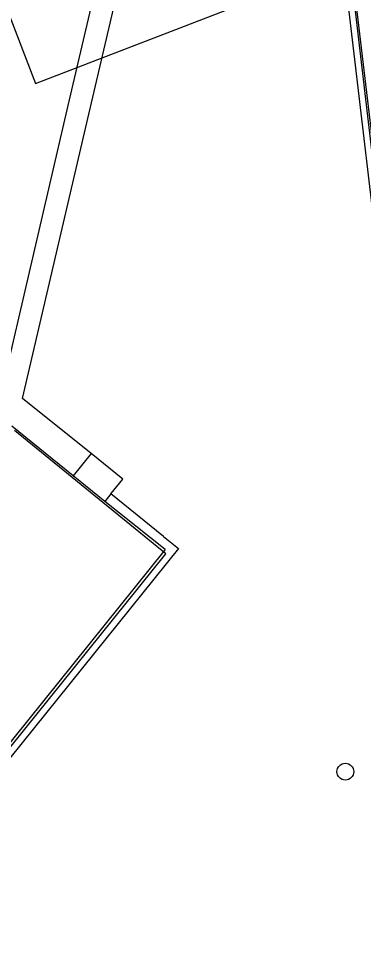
# Model space of a CAD drawing. Extents: x -540150 to -533593, y -1185082 to -1180066.
# Drawn here: x -536902.3 to -536881.8, y -1184332 to -1184277 of the extents above; entities that cross this region are included whole.
import ezdxf

# ---------------------------------------------------------------- set-up
doc = ezdxf.new("R2010")
doc.units = 0
for name, color, linetype in [('KN_HRAN_PARCEL', 7, 'Continuous'), ('rámeček', 7, 'Continuous'), ('Vrstva 11', 7, 'Continuous'), ('Vrstva 27', 7, 'Continuous'), ('Vrstva 5', 7, 'Continuous'), ('Vrstva 7', 7, 'Continuous')]:
    doc.layers.add(name, color=color, linetype=linetype)

msp = doc.modelspace()

# ---------------------------------------------------------------- linework, layer by layer
at = {"layer": 'KN_HRAN_PARCEL'}
for p, q in [((-536882.962, -1184269.921), (-536879.252, -1184301.191)), ((-536893.532, -1184308.751), (-536902.552, -1184301.441)), ((-536911.252, -1184330.711), (-536893.532, -1184308.751))]:
    msp.add_line(p, q, dxfattribs=at)
at = {"layer": 'rámeček'}
msp.add_lwpolyline([(-536915.057, -1184245.022), (-536901.289, -1184280.818), (-536805.359, -1184243.922)], dxfattribs=at)
at = {"layer": 'Vrstva 11'}
for p, q in [((-536899.352, -1184282.131), (-536892.352, -1184252.391)), ((-536898.112, -1184282.561), (-536891.152, -1184253.041)), ((-536903.462, -1184299.701), (-536899.352, -1184282.131)), ((-536902.062, -1184299.521), (-536898.112, -1184282.561)), ((-536897.993, -1184302.805), (-536899.056, -1184304.123)), ((-536896.812, -1184305.201), (-536896.102, -1184304.331)), ((-536896.812, -1184305.201), (-536897.173, -1184305.642)), ((-536893.672, -1184307.731), (-536896.812, -1184305.201)), ((-536893.672, -1184307.731), (-536892.785, -1184308.446)), ((-536892.785, -1184308.446), (-536910.943, -1184330.95))]:
    msp.add_line(p, q, dxfattribs=at)
for points in [[(-536897.993, -1184302.805), (-536902.062, -1184299.521)], [(-536896.102, -1184304.331), (-536897.993, -1184302.805)]]:
    msp.add_lwpolyline(points, dxfattribs=at)
at = {"layer": 'Vrstva 27'}
msp.add_circle((-536882.862, -1184321.701), 0.5, dxfattribs=at)
at = {"layer": 'Vrstva 5'}
msp.add_line((-536893.572, -1184308.511), (-536911.397, -1184330.588), dxfattribs=at)
for points in [[(-536899.056, -1184304.123), (-536902.702, -1184301.181)], [(-536897.173, -1184305.642), (-536899.056, -1184304.123)], [(-536893.572, -1184308.511), (-536897.173, -1184305.642)]]:
    msp.add_lwpolyline(points, dxfattribs=at)
at = {"layer": 'Vrstva 7'}
msp.add_line((-536883.089, -1184272.84), (-536872.911, -1184359.32), dxfattribs=at)
msp.add_lwpolyline([(-536874.922, -1184338.981), (-536885.042, -1184252.851)], dxfattribs=at)

doc.saveas('drawing.dxf')
